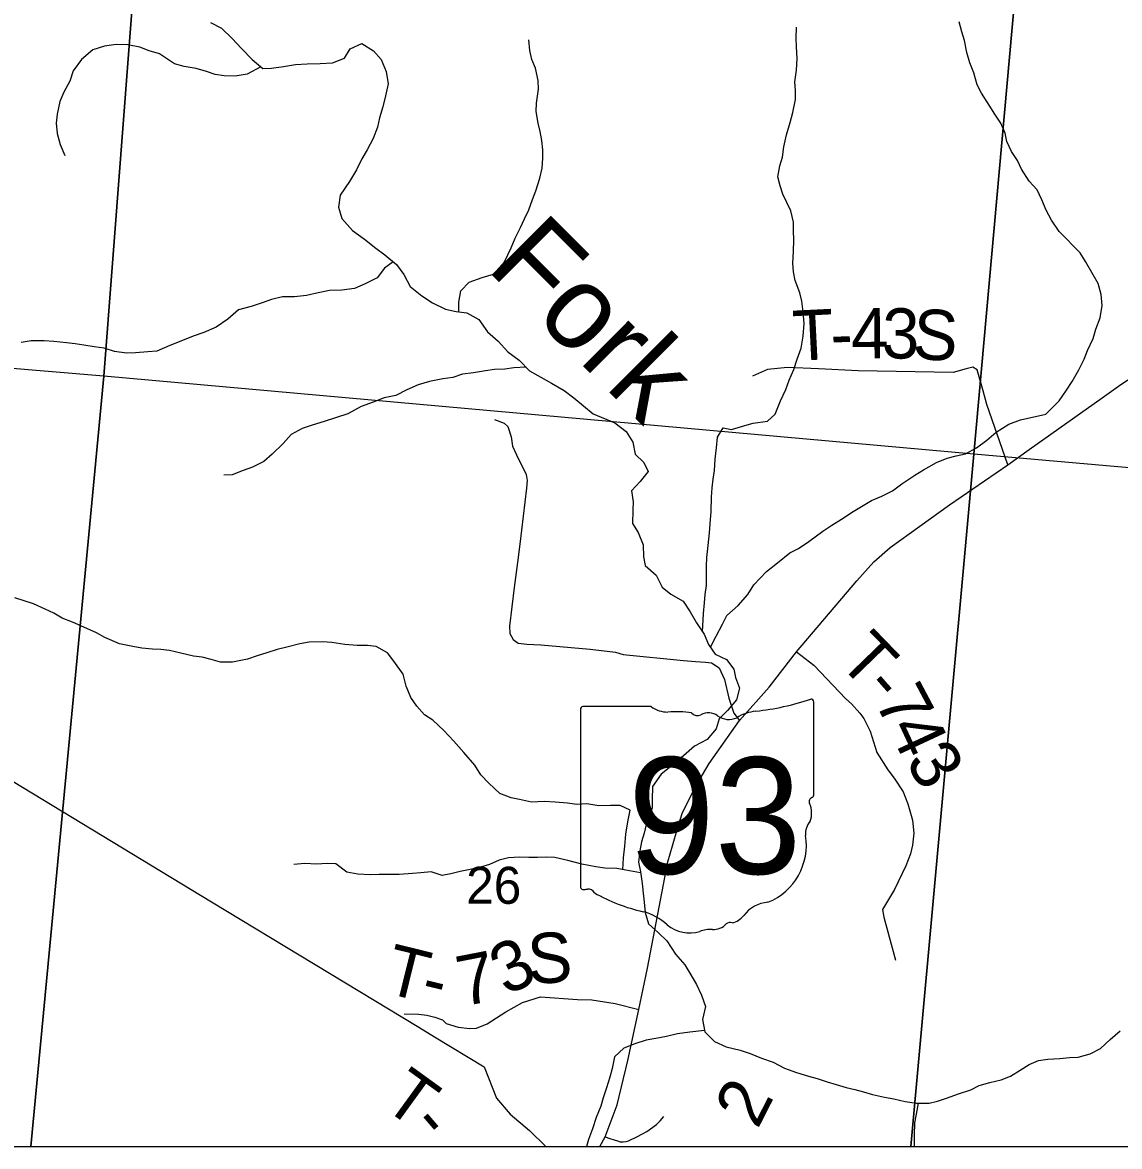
# Model space of a CAD drawing. Extents: x 0 to 42, y 0 to 22.
# Drawn here: x 3.807 to 4.427, y 14.1 to 14.736 of the extents above; entities that cross this region are included whole.
import ezdxf

# ---------------------------------------------------------------- set-up
doc = ezdxf.new("R2010")
doc.units = 0
for name, color, linetype in [('GM_X_Major_River', 7, 'Continuous'), ('GM_X_Major_River_Text', 7, 'Continuous'), ('GM_X_Minor_River', 7, 'Continuous'), ('GM_X_Section', 7, 'Continuous'), ('GM_X_Section_Text', 7, 'Continuous'), ('GM_X_State_Location', 7, 'Continuous'), ('GM_X_State_Route', 7, 'Continuous'), ('GM_X_State_Shield', 7, 'Continuous'), ('GM_X_Township_Road', 7, 'Continuous'), ('GM_X_Township_Road_Text', 7, 'Continuous'), ('GM_X_Unincorporated', 7, 'Continuous'), ('SH_Cut_Line', 7, 'Continuous'), ('SH_Data', 7, 'Continuous')]:
    doc.layers.add(name, color=color, linetype=linetype)

msp = doc.modelspace()

# ---------------------------------------------------------------- linework, layer by layer
at = {"layer": 'GM_X_Major_River'}
for points in [[(3.91299, 14.7358), (3.91921, 14.73255), (3.92524, 14.72665), (3.9305, 14.72094), (3.93652, 14.71485), (3.94255, 14.7097), (3.94746, 14.70987), (3.95427, 14.71078), (3.96108, 14.71189), (3.96769, 14.71243), (3.97488, 14.71258), (3.98187, 14.71293), (3.98868, 14.71556), (3.99192, 14.72085)], [(3.99192, 14.72085), (3.99855, 14.72385), (4.00514, 14.71965), (4.00947, 14.71489), (4.01227, 14.70806), (4.01338, 14.70104), (4.01184, 14.69422), (4.0103, 14.68797), (4.00857, 14.68173), (4.00741, 14.67661), (4.00493, 14.67018), (4.0015, 14.66375), (3.99845, 14.65865), (3.9954, 14.65241), (3.99159, 14.64579), (3.98627, 14.63805), (3.9853, 14.63123), (3.98716, 14.62496), (3.99318, 14.61811), (3.99996, 14.61315), (4.00636, 14.60801), (4.01145, 14.60438), (4.01804, 14.59886), (4.02217, 14.59315), (4.02592, 14.5865), (4.03251, 14.58116), (4.03854, 14.57716), (4.04571, 14.57352), (4.05175, 14.57236), (4.05779, 14.57157), (4.06458, 14.56775), (4.06946, 14.56072), (4.07549, 14.55557), (4.08113, 14.54948), (4.08753, 14.54471), (4.09337, 14.53881), (4.09978, 14.53518), (4.10581, 14.53174), (4.11297, 14.52754), (4.11844, 14.52353), (4.12936, 14.51433)], [(4.12936, 14.51433), (4.14161, 14.50936), (4.14787, 14.50443), (4.15166, 14.49836), (4.15299, 14.49153), (4.15792, 14.48679), (4.16039, 14.48186), (4.15584, 14.47617), (4.15092, 14.47085), (4.15187, 14.46459), (4.15168, 14.45985), (4.1515, 14.45245), (4.15472, 14.44733), (4.15757, 14.44031), (4.15776, 14.43348), (4.15871, 14.42855), (4.16497, 14.42324), (4.1682, 14.41641), (4.17313, 14.41243), (4.18014, 14.40845), (4.18413, 14.40238), (4.18773, 14.39612), (4.19209, 14.38986), (4.19456, 14.38398), (4.19817, 14.37848), (4.20461, 14.37545), (4.20879, 14.36995), (4.20974, 14.36521), (4.21202, 14.35933), (4.21031, 14.35269), (4.2052, 14.34661), (4.20046, 14.34187), (4.19876, 14.33617), (4.19365, 14.33029), (4.18663, 14.32649), (4.18038, 14.32098), (4.17413, 14.31567), (4.16769, 14.31054), (4.16276, 14.30371), (4.16258, 14.29631), (4.16258, 14.29156), (4.16107, 14.28682), (4.15917, 14.28207), (4.15804, 14.27714), (4.15653, 14.2724), (4.15558, 14.26727), (4.15483, 14.26082), (4.15597, 14.25532), (4.15692, 14.24868), (4.15749, 14.24337), (4.15806, 14.23824), (4.15863, 14.23236), (4.16053, 14.22591), (4.16622, 14.2208), (4.17096, 14.21624), (4.1759, 14.20885), (4.18102, 14.20278), (4.18386, 14.19804), (4.18766, 14.19159), (4.1905, 14.18552), (4.19278, 14.17926), (4.19108, 14.17186), (4.19241, 14.16484), (4.19791, 14.15934), (4.20455, 14.15631), (4.21232, 14.15442), (4.21801, 14.15253), (4.22445, 14.15006), (4.23109, 14.14779), (4.23754, 14.14438), (4.24417, 14.14192), (4.251, 14.13984), (4.25593, 14.13851), (4.26161, 14.13662), (4.26673, 14.1351), (4.27223, 14.1334), (4.27716, 14.13226), (4.28209, 14.13094), (4.28721, 14.12942), (4.29403, 14.12791), (4.29934, 14.12697), (4.30559, 14.12545), (4.31204, 14.12451), (4.31924, 14.12451), (4.32398, 14.12565), (4.3291, 14.12737), (4.33573, 14.12984), (4.34274, 14.13212), (4.34748, 14.13459), (4.35354, 14.1363), (4.35999, 14.13763), (4.36529, 14.13972), (4.3706, 14.14314), (4.37572, 14.14637), (4.38102, 14.14865), (4.38633, 14.14941), (4.39315, 14.1498), (4.39865, 14.15037), (4.40339, 14.15056), (4.41021, 14.15246), (4.41608, 14.1555)], [(4.41608, 14.1555), (4.42158, 14.16044), (4.42726, 14.16538)]]:
    msp.add_lwpolyline(points, dxfattribs=at)
at = {"layer": 'GM_X_Minor_River'}
for points in [[(4.23217, 14.51425), (4.23521, 14.52167), (4.23827, 14.5281), (4.24018, 14.5334), (4.24266, 14.53946), (4.24458, 14.54532), (4.24687, 14.55157), (4.24803, 14.55839), (4.24863, 14.5654), (4.24809, 14.57203), (4.24718, 14.5781), (4.24606, 14.58285), (4.24345, 14.58987), (4.24252, 14.5948), (4.24216, 14.59954), (4.24257, 14.60617), (4.24279, 14.61281), (4.24262, 14.61792), (4.24246, 14.62285), (4.24097, 14.62912), (4.23648, 14.63861), (4.23498, 14.64336), (4.23368, 14.64848), (4.23484, 14.65473), (4.23638, 14.65965), (4.23716, 14.66533), (4.23851, 14.67215), (4.24062, 14.67915), (4.24216, 14.68483), (4.2437, 14.69222), (4.24372, 14.69733), (4.24336, 14.70226), (4.24415, 14.70871), (4.24456, 14.71534), (4.24421, 14.72197), (4.24404, 14.7269), (4.24425, 14.73316)], [(4.38515, 14.51414), (4.39282, 14.52172), (4.39681, 14.52776), (4.40005, 14.53268), (4.40386, 14.53929), (4.40691, 14.54534), (4.40882, 14.55026), (4.41187, 14.55707), (4.41341, 14.56237), (4.41589, 14.56862), (4.41705, 14.57562), (4.41651, 14.58188), (4.41484, 14.58814), (4.41203, 14.59308), (4.40771, 14.60049), (4.40452, 14.60544), (4.39267, 14.61743), (4.38835, 14.6239), (4.38535, 14.6296), (4.38292, 14.63548), (4.3803, 14.64118), (4.37578, 14.64594), (4.37146, 14.65278), (4.36922, 14.65772), (4.36584, 14.66285), (4.36322, 14.66836), (4.36229, 14.6731), (4.35967, 14.6788), (4.35629, 14.68394), (4.3531, 14.68888), (4.34878, 14.69572), (4.34635, 14.70047), (4.34449, 14.7073), (4.34225, 14.713), (4.34057, 14.71869), (4.33928, 14.72552), (4.33779, 14.73046), (4.33611, 14.73615)], [(4.0534, 14.57214), (4.05328, 14.57747), (4.05444, 14.58391), (4.05919, 14.58881), (4.06657, 14.59143), (4.07301, 14.5933), (4.07908, 14.60028), (4.0829, 14.60823), (4.08519, 14.61371), (4.08824, 14.61976), (4.09053, 14.62468), (4.09282, 14.62979), (4.09492, 14.63566), (4.09683, 14.64057), (4.09913, 14.64777), (4.10048, 14.65326), (4.10088, 14.65894), (4.1009, 14.66368), (4.10017, 14.66899), (4.09924, 14.67411), (4.09813, 14.67885), (4.09702, 14.6853), (4.09723, 14.69004), (4.0984, 14.698), (4.09823, 14.70293), (4.09675, 14.70994), (4.0947, 14.71488), (4.09339, 14.71982), (4.09285, 14.72588)], [(3.94135, 14.71072), (3.93365, 14.70652), (3.92684, 14.70541), (3.92061, 14.70563), (3.91551, 14.70641), (3.9106, 14.70795), (3.90475, 14.70968), (3.89814, 14.71085), (3.89267, 14.71239), (3.88419, 14.71793), (3.87834, 14.71966), (3.87306, 14.72177), (3.86626, 14.72312), (3.85965, 14.72335), (3.85303, 14.72243), (3.84641, 14.72018), (3.83996, 14.71472), (3.83539, 14.70848), (3.83348, 14.70262), (3.83005, 14.69638), (3.82776, 14.69108), (3.82622, 14.68388), (3.82563, 14.67877), (3.82617, 14.67289), (3.82803, 14.66682), (3.83065, 14.66055)], [(4.01625, 14.60035), (4.01141, 14.5968), (4.00723, 14.59132), (4.00041, 14.58794), (3.99436, 14.58532), (3.98717, 14.5844), (3.98018, 14.58406), (3.97375, 14.58276), (3.96713, 14.58127), (3.96051, 14.58054), (3.95371, 14.58057), (3.94746, 14.57909), (3.94216, 14.57722), (3.93592, 14.57516), (3.92873, 14.5733), (3.92266, 14.56802), (3.91621, 14.5635), (3.90921, 14.56031), (3.90315, 14.55825), (3.89615, 14.55544), (3.8899, 14.553), (3.88252, 14.54982), (3.8776, 14.54946), (3.87061, 14.54892), (3.86551, 14.54876), (3.85871, 14.54973), (3.85285, 14.55147), (3.84719, 14.55225), (3.84134, 14.55323), (3.83643, 14.55401), (3.83152, 14.5546), (3.82434, 14.55539), (3.81886, 14.5556), (3.81149, 14.55564), (3.806, 14.55471)], [(4.09149, 14.54071), (4.08449, 14.54037), (4.07939, 14.53963), (4.07353, 14.53947), (4.06842, 14.53873), (4.06161, 14.53763), (4.05537, 14.5369), (4.04989, 14.53503), (4.04421, 14.53411), (4.03684, 14.53262), (4.0304, 14.53076), (4.02397, 14.52794), (4.01772, 14.52475), (4.0111, 14.52345), (4.00485, 14.52102), (3.99804, 14.51858), (3.99057, 14.51443)], [(3.99057, 14.51443), (3.97727, 14.51001), (3.97044, 14.50792), (3.96476, 14.50602), (3.95851, 14.50279), (3.95396, 14.49766), (3.9479, 14.49159), (3.94316, 14.48741), (3.93672, 14.48418), (3.93141, 14.48228), (3.92516, 14.47981), (3.92042, 14.47962)], [(4.19118, 14.39118), (4.19171, 14.40144), (4.19227, 14.40751), (4.19265, 14.41225), (4.19341, 14.41737), (4.1934, 14.42819), (4.19359, 14.43312), (4.19434, 14.43995), (4.1951, 14.44716), (4.19547, 14.4521), (4.19604, 14.45912), (4.19622, 14.46728), (4.1966, 14.47259), (4.19716, 14.47752), (4.19792, 14.48227), (4.19829, 14.48872), (4.19905, 14.49517), (4.19961, 14.50124), (4.20283, 14.50655), (4.20757, 14.50561), (4.21496, 14.50789), (4.2197, 14.50903), (4.22786, 14.51034), (4.23217, 14.51425)], [(4.19559, 14.38241), (4.19873, 14.38873), (4.20233, 14.39537), (4.20479, 14.40031), (4.21123, 14.406), (4.21672, 14.41227), (4.22013, 14.41777), (4.22733, 14.42517), (4.23358, 14.43011), (4.2404, 14.43581), (4.24533, 14.43828), (4.25121, 14.44227), (4.25916, 14.44796), (4.26428, 14.45138), (4.26977, 14.4548), (4.27622, 14.45917), (4.28664, 14.46544), (4.29251, 14.46791), (4.29858, 14.47076), (4.30388, 14.47475), (4.31108, 14.47968), (4.31601, 14.48272), (4.3234, 14.4869), (4.32946, 14.48937), (4.33458, 14.4907), (4.3397, 14.49185), (4.34595, 14.49526), (4.35182, 14.49944), (4.35713, 14.504), (4.36433, 14.50856), (4.37096, 14.51103), (4.38515, 14.51414)], [(4.14615, 14.25657), (4.14648, 14.26328), (4.14724, 14.26992), (4.1478, 14.27675), (4.14894, 14.28358), (4.15026, 14.29023), (4.14457, 14.29288), (4.13908, 14.29288), (4.13244, 14.29268), (4.12562, 14.29382), (4.12012, 14.29343), (4.11481, 14.29419), (4.1078, 14.29475), (4.10154, 14.29513), (4.09434, 14.29474), (4.08771, 14.29626), (4.08297, 14.2972), (4.07652, 14.29966), (4.07026, 14.30554), (4.06571, 14.31028), (4.0623, 14.31578), (4.05623, 14.3228), (4.05054, 14.32925), (4.04485, 14.33531), (4.03859, 14.34119), (4.03385, 14.34422), (4.02967, 14.34915), (4.02626, 14.35389), (4.0236, 14.36034), (4.02189, 14.36717), (4.01658, 14.37457), (4.01298, 14.37931), (4.00653, 14.38272), (4.00179, 14.38329), (3.99592, 14.38328), (3.9889, 14.38385), (3.98151, 14.38498), (3.9762, 14.38536), (3.96881, 14.38516), (3.9635, 14.3844), (3.95611, 14.3825), (3.95061, 14.38117), (3.94474, 14.37927), (3.93924, 14.37755), (3.93394, 14.37565), (3.92541, 14.37394), (3.91858, 14.37394), (3.91328, 14.37545), (3.90816, 14.37678), (3.90342, 14.37734), (3.89621, 14.37904), (3.88977, 14.38056), (3.88484, 14.38112), (3.8801, 14.38131), (3.87404, 14.38188), (3.86911, 14.38282), (3.86152, 14.38433), (3.85318, 14.38793), (3.84844, 14.39059), (3.84143, 14.39381), (3.83498, 14.39665), (3.8291, 14.39892), (3.82436, 14.40158), (3.81943, 14.40385), (3.8128, 14.40688), (3.80768, 14.40858), (3.80237, 14.41029)], [(4.15605, 14.25474), (4.14782, 14.25626), (4.1427, 14.25721), (4.13587, 14.25739), (4.13076, 14.25815), (4.12279, 14.25966), (4.11502, 14.26174), (4.10763, 14.26345), (4.1027, 14.26363), (4.09777, 14.26344), (4.09284, 14.26344), (4.08791, 14.26362), (4.08147, 14.26324), (4.07616, 14.26191), (4.07067, 14.25944), (4.06555, 14.25792), (4.06062, 14.25696), (4.05418, 14.25563), (4.04887, 14.2543), (4.04394, 14.25335), (4.03769, 14.25543), (4.03181, 14.25486), (4.02707, 14.25448), (4.01968, 14.2539), (4.00831, 14.25389), (4.00319, 14.2537), (3.99618, 14.25408), (3.99011, 14.25521), (3.98385, 14.25995), (3.97893, 14.26014), (3.97286, 14.25975), (3.96623, 14.26013), (3.95997, 14.25956)], [(4.19226, 14.16562), (4.18388, 14.16465), (4.17687, 14.16369), (4.1708, 14.16217), (4.16474, 14.16103), (4.15924, 14.16008), (4.1528, 14.15799), (4.14655, 14.1557), (4.14143, 14.15077), (4.14011, 14.14413), (4.13878, 14.13919), (4.13689, 14.13312), (4.135, 14.12762), (4.13368, 14.12287), (4.13103, 14.11642), (4.12894, 14.10997), (4.12667, 14.1039), (4.12556, 14.1)], [(4.31299, 14.12451), (4.31185, 14.11825), (4.31091, 14.11331), (4.31072, 14.10648), (4.31073, 14.1)]]:
    msp.add_lwpolyline(points, dxfattribs=at)
at = {"layer": 'GM_X_Section'}
for points in [[(3.39711, 15.08946), (3.89198, 15.04961), (3.8526, 14.53574), (3.35135, 14.57775)], [(4.39069, 15.00589), (4.34454, 14.49165), (3.8526, 14.53574), (3.89198, 15.04961)], [(4.39069, 15.00589), (4.8862, 14.96502), (4.86634, 14.74322), (4.83953, 14.44809), (4.34454, 14.49165)]]:
    msp.add_lwpolyline(points, close=True, dxfattribs=at)
at = {"layer": 'GM_X_State_Route'}
for points in [[(4.37582, 14.49421), (4.41709, 14.52353), (4.42756, 14.53105), (4.44325, 14.54108), (4.45677, 14.54893), (4.45857, 14.54977)], [(4.13314, 14.1), (4.13615, 14.10542), (4.14293, 14.12367), (4.14886, 14.14861), (4.15503, 14.1775), (4.15997, 14.20096), (4.17144, 14.26092), (4.17405, 14.27015), (4.17701, 14.2799), (4.1796, 14.28842), (4.18679, 14.30281), (4.19484, 14.31669), (4.21196, 14.34101), (4.22879, 14.35978), (4.24418, 14.37985), (4.27827, 14.41992), (4.28804, 14.43064), (4.2972, 14.43871), (4.33077, 14.46291), (4.36368, 14.48559), (4.37582, 14.49421)]]:
    msp.add_lwpolyline(points, dxfattribs=at)
at = {"layer": 'GM_X_State_Shield'}
for p, q in [((4.16204, 14.34892), (4.12344, 14.34892)), ((4.25397, 14.29906), (4.25397, 14.3514)), ((4.12214, 14.3472), (4.12214, 14.24714)), ((4.25396, 14.29907), (4.25397, 14.29906))]:
    msp.add_line(p, q, dxfattribs=at)
for centre, radius, start, end in [((4.12365, 14.34741), 0.00153, 98.1301, 188.1301), ((4.17124, 14.36054), 0.01481, 231.61951, 271.11188), ((4.20701, 14.48534), 0.13981, 275.84447, 288.90645), ((4.25251, 14.35162), 0.00147, 351.86209, 97.738), ((4.17615, 14.29275), 0.05318, 80.48669, 94.98827), ((4.18822, 14.34793), 0.00427, 219.79206, 297.10237), ((4.1945, 14.33637), 0.00889, 54.46668, 119.14113), ((4.20597, 14.35223), 0.01069, 233.85621, 294.82819), ((4.22484, 14.31836), 0.02813, 97.34618, 120.76885), ((4.25241, 14.29886), 0.00157, 289.60381, 7.73413), ((4.25363, 14.29522), 0.00227, 107.94398, 210.33697), ((4.23918, 14.2886), 0.01363, 340.03296, 23.64957), ((4.25923, 14.27715), 0.00992, 136.8065, 186.92959), ((4.21484, 14.2705), 0.03497, 292.30889, 8.98584), ((4.12366, 14.24692), 0.00154, 171.95839, 258.30661), ((4.1239, 14.25716), 0.01176, 267.33899, 280.60386), ((4.1263, 14.24137), 0.00424, 29.74838, 93.27175), ((4.17983, 14.33127), 0.10096, 240.41292, 257.1985), ((4.22959, 14.21905), 0.01915, 94.40312, 142.57675), ((4.14973, 14.20219), 0.03159, 47.18416, 75.83597), ((4.20532, 14.23744), 0.0113, 282.87319, 323.27711), ((4.1839, 14.24087), 0.02004, 230.70037, 286.29184), ((4.19548, 14.20628), 0.01647, 85.69512, 111.20995), ((4.19694, 14.23338), 0.01068, 268.77702, 315.54927), ((4.2066, 14.22369), 0.00301, 65.75173, 132.64842)]:
    msp.add_arc(centre, radius, start, end, dxfattribs=at)
at = {"layer": 'GM_X_Township_Road'}
msp.add_line((3.91356, 14.23847), (4.03064, 14.16754), dxfattribs=at)
for points in [[(2.1, 16.7767), (2.1, 14.1), (4.80642, 14.1), (4.86241, 14.74155), (4.87577, 14.903), (4.88082, 14.9641), (4.90774, 15.22465), (4.90782, 15.22542), (4.91025, 15.24876), (4.91234, 15.26666), (4.91693, 15.30071), (4.92061, 15.33827), (4.92229, 15.35537), (4.9225, 15.35759), (4.92364, 15.36537), (4.92223, 15.37611), (4.92602, 15.41635), (4.9302, 15.46506), (4.93268, 15.49943), (4.95383, 15.74551), (4.96357, 15.8483), (4.97611, 15.98164)], [(4.34792, 14.53399), (4.34646, 14.53923), (4.34385, 14.54075), (4.34014, 14.53988), (4.33273, 14.5377), (4.27911, 14.53879), (4.25665, 14.53988), (4.23921, 14.54054), (4.22788, 14.53944), (4.2193, 14.53568)], [(4.36368, 14.48559), (4.35191, 14.5196), (4.34973, 14.52745), (4.34792, 14.53399)], [(4.07354, 14.51127), (4.07891, 14.50906), (4.08112, 14.50732), (4.08301, 14.50148), (4.08364, 14.49611), (4.08585, 14.49122), (4.09137, 14.48001), (4.092, 14.4767), (4.09153, 14.47243), (4.08778, 14.4406), (4.08659, 14.43038), (4.08467, 14.41616), (4.082, 14.39426), (4.08215, 14.39011), (4.08408, 14.3867), (4.08689, 14.38478), (4.09177, 14.38419), (4.09963, 14.38366), (4.12753, 14.38136), (4.14195, 14.3796), (4.14624, 14.37826), (4.18032, 14.37482), (4.18708, 14.37438), (4.19283, 14.37395), (4.19614, 14.37352), (4.20046, 14.37079), (4.20348, 14.36417), (4.20606, 14.35352), (4.2088, 14.34518), (4.21196, 14.34101)], [(3.62505, 14.44942), (3.6265, 14.44717), (3.64098, 14.42462), (3.64316, 14.42124), (3.64901, 14.418), (3.67716, 14.40247), (3.67864, 14.40165), (3.68428, 14.39461), (3.70774, 14.36534), (3.71109, 14.36115), (3.91356, 14.23847)], [(4.24418, 14.37985), (4.25403, 14.37224), (4.27208, 14.35328), (4.27528, 14.35047), (4.28, 14.34503), (4.28226, 14.34212), (4.28592, 14.3349), (4.28969, 14.32294), (4.29584, 14.31302), (4.29939, 14.30839), (4.30456, 14.30052), (4.30725, 14.29374), (4.30973, 14.28457), (4.31048, 14.27727), (4.30984, 14.27051), (4.30876, 14.26555), (4.30614, 14.25884), (4.29966, 14.24534), (4.29291, 14.23412), (4.29363, 14.22965), (4.29883, 14.21026), (4.30014, 14.20539)], [(4.02235, 14.175), (4.03053, 14.17483), (4.03518, 14.17431), (4.03983, 14.17319), (4.04413, 14.17164), (4.0462, 14.16966), (4.053, 14.16742), (4.05955, 14.16673), (4.06334, 14.16699), (4.06937, 14.16935), (4.07998, 14.17626), (4.08936, 14.18145), (4.09949, 14.18466), (4.12047, 14.18318), (4.12862, 14.18293), (4.1417, 14.18095), (4.15503, 14.1775)], [(4.03064, 14.16754), (4.03959, 14.16211), (4.06775, 14.14505), (4.07458, 14.12739), (4.08236, 14.11828), (4.09336, 14.10901), (4.1026, 14.1)], [(4.13615, 14.10542), (4.13872, 14.10453), (4.14113, 14.10378), (4.14302, 14.10314), (4.14463, 14.10268), (4.14627, 14.10264), (4.14792, 14.10285), (4.14935, 14.10327), (4.15427, 14.10574), (4.15964, 14.10858), (4.165, 14.11238), (4.16707, 14.11445), (4.16928, 14.11694)]]:
    msp.add_lwpolyline(points, dxfattribs=at)
at = {"layer": 'GM_X_Unincorporated'}
for points in [[(3.31162, 14.1), (3.81143, 14.1), (3.8526, 14.53574), (3.35135, 14.57775)], [(3.81143, 14.1), (4.30879, 14.1), (4.34454, 14.49165), (3.8526, 14.53574)], [(4.30879, 14.1), (4.80872, 14.1), (4.82178, 14.24637), (4.83953, 14.44809), (4.34454, 14.49165)]]:
    msp.add_lwpolyline(points, close=True, dxfattribs=at)
at = {"layer": 'SH_Cut_Line'}
msp.add_lwpolyline([(2.1, 20.9), (2.1, 14.1), (8.05023, 14.1), (8.06868, 14.30702), (8.08338, 14.51358), (8.1512, 15.24132), (8.15761, 15.31908), (8.1628, 15.37905), (8.16837, 15.44612), (8.16945, 15.45935), (8.16983, 15.46634), (8.17227, 15.49063), (8.24231, 16.32059)], dxfattribs=at)
at = {"layer": 'SH_Data'}
msp.add_line((2.1, 14.1), (8.9, 14.1), dxfattribs=at)

# ---------------------------------------------------------------- texts
at = {"layer": 'GM_X_Major_River_Text'}
msp.add_text('Fork', height=0.047352, rotation=314.99615, dxfattribs=at).set_placement((4.06822, 14.59669))
at = {"layer": 'GM_X_Section_Text'}
msp.add_text('26', height=0.020928, rotation=0.00001, dxfattribs=at).set_placement((4.05751, 14.23727))
at = {"layer": 'GM_X_State_Location'}
for s in ['s', 'r']:
    msp.add_text(s, height=0.0000947, dxfattribs=at).set_placement((4.18657, 14.29052))
msp.add_text('93', height=0.0000947, rotation=0.00001, dxfattribs=at).set_placement((4.16272, 14.28363))
at = {"layer": 'GM_X_State_Shield'}
msp.add_text('93', height=0.065918, dxfattribs=at).set_placement((4.14897, 14.2542))
at = {"layer": 'GM_X_Township_Road_Text'}
for s, rotation, p in [('T', 2.85093, (4.24276, 14.54431)), ('4', 0.42078, (4.27518, 14.54574)), ('3', 359.01071, (4.29236, 14.54587)), ('S', 356.76953, (4.30942, 14.54558)), ('-', 1.91544, (4.26382, 14.54536)), ('T', 314.11122, (4.26684, 14.37405)), ('-', 311.28082, (4.28135, 14.3591)), ('7', 297.94276, (4.28799, 14.35185)), ('4', 295.01739, (4.29596, 14.33685)), ('3', 302.55698, (4.30526, 14.31755)), ('S', 2.82016, (4.09274, 14.19193)), ('3', 26.18097, (4.0801, 14.18504)), ('T', 346.11005, (4.0101, 14.18728)), ('7', 10.98791, (4.05529, 14.17911)), ('-', 346.33198, (4.03081, 14.18216)), ('T', 324.08578, (4.00924, 14.12292)), ('2', 63.06003, (4.22221, 14.10935)), ('-', 310.59809, (4.02512, 14.11167))]:
    msp.add_text(s, height=0.02841, rotation=rotation, dxfattribs=at).set_placement(p)

doc.saveas('drawing.dxf')
